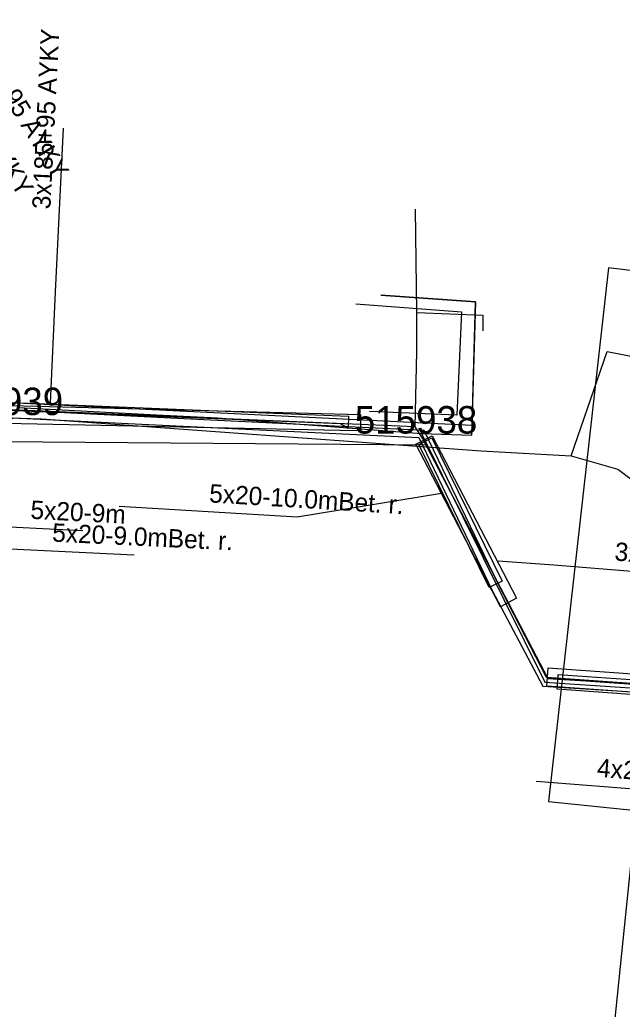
# Model space of a CAD drawing. Extents: x -746464 to -745690, y -1051581 to -1049993.
# Drawn here: x -746297.9 to -746265, y -1051059.5 to -1051005.5 of the extents above; entities that cross this region are included whole.
import ezdxf

# ---------------------------------------------------------------- set-up
doc = ezdxf.new("R2010")
doc.units = 0
for name, color, linetype in [('04_CETIN_neprovozovane', 7, 'Continuous'), ('04_CETIN_sdelovaci_podzem', 7, 'Continuous'), ('14_SZDC_SSZT_zabezp_orientacni', 7, 'Continuous'), ('45_Eltodo_popisy', 7, 'Continuous'), ('45_Eltodo_sdelovaci_kabel_ovladaci', 7, 'Continuous'), ('45_Eltodo_vedeni_NN_zemni', 7, 'Continuous'), ('55_PREdi_chranicky', 7, 'Continuous'), ('55_PREdi_NN', 7, 'Continuous'), ('55_PREdi_NN_popisy', 7, 'Continuous'), ('55_PREdi_stavby', 7, 'Continuous'), ('55_PREdi_stavby_popisy', 7, 'Continuous'), ('55_PREdi_VN', 7, 'Continuous'), ('55_PREdi_ZRUSENE_elektro', 7, 'Continuous')]:
    doc.layers.add(name, color=color, linetype=linetype)

msp = doc.modelspace()

# ---------------------------------------------------------------- linework, layer by layer
at = {"layer": '04_CETIN_neprovozovane'}
for points in [[(-746296.68, -1051027.29), (-746272.67, -1051029.04), (-746267.75, -1051029.3), (-746265.79, -1051023.6), (-746252.02, -1051026.31), (-746247.66, -1051027.17), (-746245.28, -1051029.9)], [(-746267.75, -1051029.3), (-746265.19, -1051030.03)], [(-746265.19, -1051030.03), (-746264.55, -1051030.52), (-746261.34, -1051031.15), (-746255.46, -1051032.31), (-746250.9, -1051033.18), (-746244.71, -1051031.32)]]:
    msp.add_lwpolyline(points, dxfattribs=at)
at = {"layer": '04_CETIN_sdelovaci_podzem'}
msp.add_lwpolyline([(-746316.79, -1051026.65), (-746296.68, -1051027.29)], dxfattribs=at)
at = {"layer": '14_SZDC_SSZT_zabezp_orientacni'}
msp.add_lwpolyline([(-746245.4, -1051006.167), (-746247.827, -1051021.222), (-746265.716, -1051019.031), (-746268.982, -1051048.185), (-746264.206, -1051048.673), (-746266.117, -1051067.317), (-746269.669, -1051101.983), (-746272.671, -1051131.35), (-746275.095, -1051155), (-746279.089, -1051191.575), (-746283.219, -1051227.813), (-746292.513, -1051281.293), (-746298.067, -1051307.681), (-746304.566, -1051333.765), (-746308.35, -1051348.017), (-746314.941, -1051370.092), (-746324.191, -1051398.043), (-746333.678, -1051423.908), (-746348.696, -1051460.336), (-746364.944, -1051495.78), (-746375.736, -1051517.172), (-746389.78, -1051542.967), (-746401.331, -1051562.813), (-746412.367, -1051580.571)], dxfattribs=at)
at = {"layer": '45_Eltodo_sdelovaci_kabel_ovladaci'}
msp.add_lwpolyline([(-746458.107, -1051040.596), (-746452.238, -1051038.914), (-746452.533, -1051024.817), (-746441.647, -1051021.908), (-746427.884, -1051017.81), (-746425.007, -1051017.632), (-746423.494, -1051014.247), (-746406.379, -1051019.532), (-746393.969, -1051021.364), (-746377.076, -1051023.037), (-746371.357, -1051023.39), (-746350.592, -1051020.748), (-746343.378, -1051018.106), (-746337.043, -1051014.584), (-746330.796, -1051018.194), (-746332.907, -1051022.157), (-746327.98, -1051025.591), (-746302.693, -1051026.653), (-746280.345, -1051027.533), (-746279.938, -1051027.788)], dxfattribs=at)
at = {"layer": '45_Eltodo_vedeni_NN_zemni'}
msp.add_lwpolyline([(-746302.586, -1051026.809), (-746302.386, -1051026.817), (-746302.362, -1051026.233), (-746279.904, -1051027.146), (-746279.938, -1051027.788)], dxfattribs=at)
at = {"layer": '55_PREdi_chranicky'}
for points in [[(-746276.237, -1051028.675), (-746275.35, -1051028.214), (-746270.728, -1051037.082), (-746271.615, -1051037.543), (-746276.237, -1051028.675)], [(-746272.229, -1051036.504), (-746276.077, -1051028.678), (-746275.36, -1051028.325), (-746271.512, -1051036.151), (-746272.229, -1051036.504)], [(-746269.07, -1051041.888), (-746268.999, -1051040.89), (-746250.047, -1051042.235), (-746250.118, -1051043.233), (-746269.07, -1051041.888)], [(-746249.502, -1051043.427), (-746268.507, -1051042.054), (-746268.451, -1051041.255), (-746249.451, -1051042.561), (-746249.502, -1051043.427)]]:
    msp.add_lwpolyline(points, close=True, dxfattribs=at)
at = {"layer": '55_PREdi_NN'}
for points in [[(-746276.179, -1051021.487), (-746276.249, -1051015.839)], [(-746276.27, -1051027.717), (-746276.179, -1051023.605), (-746276.179, -1051021.487)], [(-746276.179, -1051021.487), (-746272.58, -1051021.628), (-746272.58, -1051022.475)], [(-746316.924, -1051025.527), (-746299.091, -1051026.536), (-746279.265, -1051027.054), (-746279.265, -1051027.949), (-746280.37, -1051027.926)], [(-746276.27, -1051027.717), (-746279.698, -1051027.575), (-746298.351, -1051026.8)], [(-746280.37, -1051027.926), (-746299.562, -1051027.525), (-746308.133, -1051033.975), (-746308.18, -1051034.869), (-746341.992, -1051032.798), (-746361.536, -1051032.304), (-746362.148, -1051040.637), (-746382.069, -1051039.743), (-746389.266, -1051047.593), (-746391.3, -1051056.458), (-746392.161, -1051056.537)], [(-746235.862, -1051043.877), (-746238.171, -1051043.627), (-746269.029, -1051041.469), (-746275.872, -1051028.341), (-746276.27, -1051027.717)], [(-746302.405, -1051038.495), (-746302.4, -1051037.227), (-746302.572, -1051036.336), (-746307.255, -1051036.022), (-746307.285, -1051034.728), (-746298.95, -1051028.514), (-746275.686, -1051028.702), (-746269.029, -1051041.469), (-746241.67, -1051043.144), (-746240.323, -1051042.335)]]:
    msp.add_lwpolyline(points, dxfattribs=at)
at = {"layer": '55_PREdi_NN_popisy'}
msp.add_lwpolyline([(-746296.192, -1051026.425), (-746295.923, -1051020.341), (-746295.477, -1051011.416)], dxfattribs=at)
at = {"layer": '55_PREdi_stavby'}
msp.add_lwpolyline([(-746279.517, -1051021), (-746273.748, -1051021.434), (-746273.985, -1051027.087), (-746278.766, -1051026.889)], dxfattribs=at)
at = {"layer": '55_PREdi_stavby_popisy'}
for points in [[(-746301.618, -1051028.846), (-746300.662, -1051034.266), (-746291.613, -1051034.704)], [(-746292.438, -1051032.046), (-746282.71, -1051032.639), (-746274.835, -1051031.337)], [(-746305.939, -1051032.817), (-746300.243, -1051033.083), (-746294.417, -1051033.391)], [(-746271.745, -1051035.037), (-746268.692, -1051035.251), (-746262.193, -1051035.78)], [(-746269.652, -1051047.071), (-746263.152, -1051047.579), (-746261.774, -1051042.59)]]:
    msp.add_lwpolyline(points, dxfattribs=at)
at = {"layer": '55_PREdi_VN'}
for points in [[(-746297.96, -1051026.675), (-746290.408, -1051027.058), (-746287.072, -1051027.227), (-746275.918, -1051028.091)], [(-746287.073, -1051027.37), (-746298.364, -1051026.818), (-746307.279, -1051033.065), (-746324.041, -1051031.578), (-746329.242, -1051031.86), (-746350.796, -1051031.518), (-746366.665, -1051032.16), (-746384.616, -1051031.987), (-746387.613, -1051045.146), (-746389.289, -1051050.68), (-746391.174, -1051055.991), (-746397.017, -1051056.857), (-746397.448, -1051055.909), (-746397.565, -1051055.025), (-746397.231, -1051051.998)], [(-746388.906, -1051050.796), (-746387.226, -1051045.249), (-746384.298, -1051032.39), (-746366.659, -1051032.56), (-746350.78, -1051031.918), (-746329.153, -1051032.19), (-746324.06, -1051031.978), (-746307.161, -1051033.471), (-746298.245, -1051027.223), (-746290.453, -1051027.606)], [(-746290.453, -1051027.606), (-746276.064, -1051028.311), (-746272.057, -1051036.668), (-746269.295, -1051041.878), (-746254.005, -1051042.846), (-746237.953, -1051043.873), (-746237.188, -1051044.127), (-746238.129, -1051045.106), (-746238.256, -1051046.274), (-746238.26, -1051047.48), (-746238.42, -1051048.97)], [(-746248.166, -1051044.138), (-746248.077, -1051042.817), (-746250.102, -1051042.758), (-746269.089, -1051041.408), (-746271.729, -1051036.303), (-746275.78, -1051027.923), (-746287.073, -1051027.37)], [(-746275.918, -1051028.091), (-746269.189, -1051041.657), (-746248.053, -1051043.069)]]:
    msp.add_lwpolyline(points, dxfattribs=at)
at = {"layer": '55_PREdi_ZRUSENE_elektro'}
for points in [[(-746278.152, -1051020.538), (-746272.98, -1051020.897), (-746273.167, -1051027.65), (-746328.844, -1051024.925), (-746329.266, -1051031.449), (-746350.812, -1051031.118), (-746366.671, -1051031.76), (-746384.934, -1051031.584), (-746388, -1051045.043), (-746389.672, -1051050.564), (-746391.617, -1051056.146), (-746391.114, -1051057.599), (-746392.877, -1051068.295), (-746395.244, -1051075.498)], [(-746275.918, -1051028.091), (-746273.171, -1051028.18), (-746272.98, -1051020.897), (-746278.152, -1051020.538)]]:
    msp.add_lwpolyline(points, dxfattribs=at)

# ---------------------------------------------------------------- texts
at = {"layer": '45_Eltodo_popisy'}
for s, p in [('515939', (-746302.194, -1051027.081)), ('515938', (-746279.571, -1051028.09))]:
    msp.add_text(s, height=1.5, dxfattribs=at).set_placement(p)
at = {"layer": '55_PREdi_NN_popisy'}
for rotation, p in [(301.5161, (-746301.13, -1051005.885)), (87.1427, (-746296.199, -1051015.854)), (301.9421, (-746303.124, -1051006.851))]:
    msp.add_text('3x185+95 AYKY', height=1, rotation=rotation, dxfattribs=at).set_placement(p)
at = {"layer": '55_PREdi_stavby_popisy'}
for s, rotation, p in [('5x20-10.0mBet. r.', 356.5116, (-746287.544, -1051031.843)), ('5x20-9m', 356.979, (-746297.304, -1051032.738)), ('5x20-9.0mBet. r.', 357.2267, (-746296.114, -1051033.986)), ('3x20-10m', 355.3481, (-746265.402, -1051035.017)), ('4x20-19.0m', 355.5343, (-746266.363, -1051046.827))]:
    msp.add_text(s, height=1, rotation=rotation, dxfattribs=at).set_placement(p)

doc.saveas('drawing.dxf')
